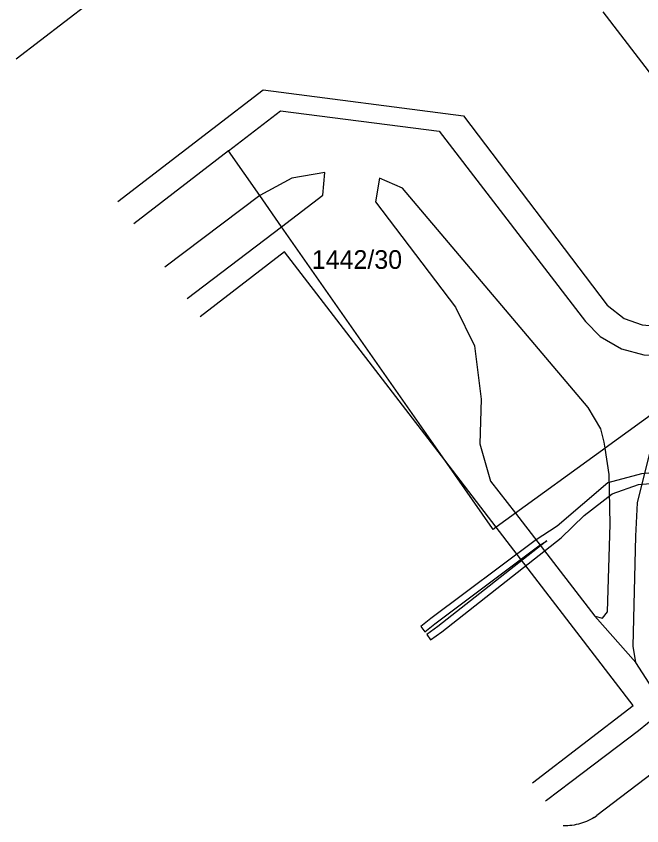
# Model space of a CAD drawing. Extents: x -821458 to -820266, y -1071458 to -1069826.
# Drawn here: x -821414.3 to -821357.4, y -1070480.9 to -1070407.2 of the extents above; entities that cross this region are included whole.
import ezdxf

# ---------------------------------------------------------------- set-up
doc = ezdxf.new("R2010")
doc.units = 0
for name, color, linetype in [('Vrstva 1', 7, 'Continuous'), ('Vrstva 13', 7, 'Continuous'), ('Vrstva 2', 7, 'Continuous'), ('Vrstva 4', 7, 'Continuous')]:
    doc.layers.add(name, color=color, linetype=linetype)

msp = doc.modelspace()

# ---------------------------------------------------------------- linework, layer by layer
at = {"layer": 'Vrstva 1'}
for points in [[(-821414.307, -1070411.059), (-821407.66, -1070405.96), (-821408.81, -1070404.47), (-821406.62, -1070402.77)], [(-821360.92, -1070406.79), (-821351.25, -1070419.35)], [(-821394.98, -1070419.44), (-821390.24, -1070415.79), (-821375.82, -1070417.64), (-821362.5, -1070434.98), (-821361.14, -1070436.34), (-821359.22, -1070437.48), (-821357.18, -1070438.02), (-821355.31, -1070438.07), (-821353.07, -1070437.54), (-821351.25, -1070436.53), (-821350.55, -1070435.98)], [(-821394.98, -1070419.44), (-821403.606, -1070426.076)], [(-821350.55, -1070435.98), (-821349.81, -1070437.03), (-821349.39, -1070437.64), (-821349.07, -1070438.1), (-821352, -1070440.22), (-821360.71, -1070446.53), (-821360.94, -1070446.7), (-821361.48, -1070447.09), (-821368.87, -1070452.45), (-821370.62, -1070453.72), (-821370.9, -1070453.92), (-821370.95, -1070453.85), (-821375.3, -1070447.61), (-821390.16, -1070426.35), (-821392.14, -1070423.51), (-821394.98, -1070419.44)]]:
    msp.add_lwpolyline(points, dxfattribs=at)
at = {"layer": 'Vrstva 13'}
for p, q in [((-821377.463, -1070462.761), (-821377.114, -1070463.25)), ((-821376.936, -1070463.5), (-821376.588, -1070463.988))]:
    msp.add_line(p, q, dxfattribs=at)
for points in [[(-821354.4, -1070448.59), (-821357.39, -1070448.86), (-821360.45, -1070449.69), (-821365.07, -1070453.62), (-821367.08, -1070454.92), (-821376.55, -1070462.03), (-821377.463, -1070462.761)], [(-821376.588, -1070463.988), (-821375.57, -1070463.25), (-821364.7, -1070454.68), (-821362.6, -1070452.67), (-821360.06, -1070450.67), (-821357.66, -1070449.83), (-821354.4, -1070449.56)], [(-821377.114, -1070463.25), (-821376.19, -1070462.51), (-821366.74, -1070455.42), (-821366.01, -1070454.95), (-821375.93, -1070462.77), (-821376.936, -1070463.5)]]:
    msp.add_lwpolyline(points, dxfattribs=at)
at = {"layer": 'Vrstva 4'}
for p, q in [((-821392.14, -1070423.51), (-821400.787, -1070430.031)), ((-821360.71, -1070446.53), (-821360.8, -1070445.97)), ((-821370.62, -1070453.72), (-821375.3, -1070447.61)), ((-821371.12, -1070449.53), (-821368.87, -1070452.45)), ((-821368.87, -1070452.45), (-821361.63, -1070461.84)), ((-821358.15, -1070469.95), (-821370.62, -1070453.72)), ((-821361.63, -1070461.84), (-821357.91, -1070466.06)), ((-821363.8, -1070476.88), (-821357.67, -1070472.25)), ((-821350.92, -1070471.97), (-821361.45, -1070479.98)), ((-821361.69, -1070480.16), (-821361.45, -1070479.98))]:
    msp.add_line(p, q, dxfattribs=at)
for points in [[(-821396.41, -1070417.4), (-821391.83, -1070413.88), (-821373.58, -1070416.24), (-821360.52, -1070433.51), (-821358.97, -1070434.7), (-821357.33, -1070435.3), (-821355.66, -1070435.44), (-821354.06, -1070435.12), (-821352.81, -1070434.49), (-821352.02, -1070433.9)], [(-821405.056, -1070424.041), (-821396.41, -1070417.4)], [(-821390.16, -1070426.35), (-821386.41, -1070423.49), (-821386.21, -1070421.4), (-821389.22, -1070421.92), (-821392.14, -1070423.51)], [(-821379.14, -1070422.84), (-821381.23, -1070421.94), (-821381.59, -1070424.07), (-821374.33, -1070433.68), (-821372.58, -1070437.2), (-821371.98, -1070442.06), (-821372.09, -1070446.14), (-821371.12, -1070449.53)], [(-821360.8, -1070445.97), (-821361.1, -1070444.76), (-821362.25, -1070442.82), (-821379.14, -1070422.84)], [(-821398.752, -1070432.886), (-821390.16, -1070426.35)], [(-821375.3, -1070447.61), (-821389.87, -1070428.65), (-821397.558, -1070434.562)], [(-821357.91, -1070466.06), (-821358.14, -1070464.56), (-821357.9, -1070454.54), (-821357.75, -1070451.5), (-821356.59, -1070446.86), (-821353.73, -1070442.16), (-821352, -1070440.22)], [(-821361.63, -1070461.84), (-821360.94, -1070462), (-821360.48, -1070461.44), (-821360.25, -1070453.45), (-821360.33, -1070448.93), (-821360.71, -1070446.53)], [(-821357.67, -1070472.25), (-821355.21, -1070470.24), (-821357.91, -1070466.06)], [(-821367.321, -1070476.993), (-821358.15, -1070469.95)], [(-821366.136, -1070478.656), (-821366.05, -1070478.59), (-821363.8, -1070476.88)], [(-821361.69, -1070480.16), (-821361.859, -1070480.261), (-821362.032, -1070480.355), (-821362.209, -1070480.442), (-821362.389, -1070480.523), (-821362.572, -1070480.596), (-821362.757, -1070480.662), (-821362.945, -1070480.721), (-821363.136, -1070480.772), (-821363.328, -1070480.816), (-821363.521, -1070480.853), (-821363.716, -1070480.882), (-821363.912, -1070480.903), (-821364.109, -1070480.916), (-821364.306, -1070480.922), (-821364.503, -1070480.92), (-821364.523, -1070480.919)]]:
    msp.add_lwpolyline(points, dxfattribs=at)

# ---------------------------------------------------------------- texts
at = {"layer": 'Vrstva 2'}
msp.add_text('1442/30', height=1.7, dxfattribs=at).set_placement((-821387.398, -1070430.19))

doc.saveas('drawing.dxf')
